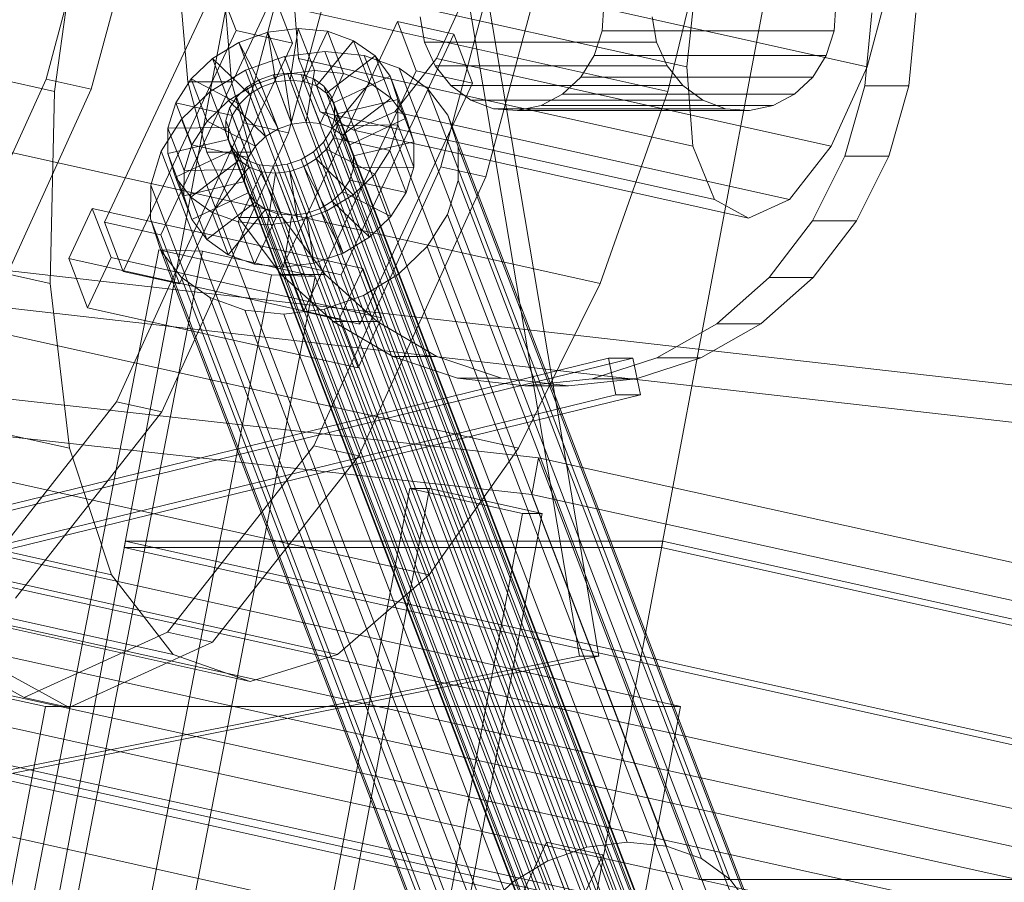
# Model space of a CAD drawing. Header units: millimetres. Extents: x -4738 to 65662, y -68080 to 6847.
# Tile 817 of 1056: x 18884 to 19042, y 2472 to 2610. Entities that reach past the tile are written whole.
import ezdxf

# ---------------------------------------------------------------- set-up
doc = ezdxf.new("R2010")
doc.units = ezdxf.units.MM
doc.layers.add('COTAS_P', color=1, linetype='Continuous', lineweight=0)
doc.layers.add('lateral_C10', color=7, linetype='Continuous', lineweight=0)
doc.dimstyles.new('R19_100', dxfattribs={"dimtxt": 250, "dimasz": 150, "dimexe": 150, "dimexo": 80, "dimgap": 100, "dimtad": 1, "dimtih": 1, "dimtoh": 1, "dimdsep": 46, "dimcen": 0.09, "dimadec": 0, "dimazin": 0, "dimtfac": 1, "dimtdec": 4, "dimtofl": 0, "dimtmove": 0, "dimatfit": 3, "dimfxl": 1, "dimtolj": 1, "dimtzin": 0, "dimarcsym": 0})

# ---------------------------------------------------------------- blocks, each defined once
blk = doc.blocks.new('DIM_R30_4')
at = {"layer": 'COTAS_P'}
for p, q in [((15248.37, 1279.09), (24311.82, 4109.09)), ((24311.82, 4109.09), (24155.23, 4107.34)), ((24311.82, 4109.09), (24182.05, 4021.43)), ((24580.07, 3250), (24311.82, 4109.09)), ((15248.37, 1279.09), (15378.14, 1366.76)), ((15248.37, 1279.09), (15404.97, 1280.85)), ((15516.62, 420), (15248.37, 1279.09))]:
    blk.add_line(p, q, dxfattribs=at)
blk.add_text('9495 P', height=250, rotation=17.3406, dxfattribs=at).set_placement((19750.29, 2789.55))

msp = doc.modelspace()

# ---------------------------------------------------------------- linework, layer by layer
at = {"layer": 'lateral_C10'}
for p, q in [((18939.322, 2728.87), (18900.938, 2525.093)), ((18986.903, 2525.093), (19025.287, 2728.87)), ((18938.886, 2714.219), (18973.767, 2507.667)), ((18976.892, 2507.667), (18942.012, 2714.219)), ((18889.801, 2598.027), (18456.932, 2694.256)), ((18987.934, 2598.027), (18555.065, 2694.256)), ((18889.09, 2567.31), (18456.221, 2663.539)), ((18977.073, 2567.31), (18544.205, 2663.539)), ((18902.542, 2652.642), (18888.451, 2600.004)), ((18895.666, 2598.4), (18909.757, 2651.038)), ((18934.105, 2645.626), (18920.014, 2592.988)), ((18927.229, 2591.384), (18941.32, 2644.022)), ((18965.669, 2638.609), (18951.578, 2585.971)), ((18892.194, 2540.933), (18459.325, 2637.162)), ((18964.032, 2540.933), (18531.163, 2637.162)), ((18958.792, 2584.367), (18972.883, 2637.005)), ((18894.279, 2630.991), (18889.801, 2598.027)), ((18987.934, 2598.027), (18995.874, 2630.991)), ((18898.902, 2520.693), (18466.033, 2616.922)), ((18949.699, 2520.693), (18516.831, 2616.922)), ((18992.573, 2616.957), (18990.938, 2601.961)), ((19019.819, 2601.961), (19023.833, 2616.957)), ((18915.814, 2615.625), (18897.773, 2577.11)), ((18918.824, 2607.755), (18915.814, 2615.625)), ((18928.805, 2603.281), (18927.811, 2615.994)), ((18990.938, 2601.961), (18927.811, 2615.994)), ((18956.692, 2615.994), (18950.909, 2603.281)), ((19019.819, 2601.961), (18956.692, 2615.994)), ((18967.236, 2539.411), (18309.922, 2612.281)), ((18993.04, 2471.958), (18356.812, 2612.281)), ((19043.837, 2471.958), (18407.609, 2612.281)), ((19094.635, 2471.958), (18458.406, 2612.281)), ((18505.296, 2612.281), (19145.65, 2539.411)), ((18906.787, 2575.105), (18924.828, 2613.62)), ((18924.828, 2613.62), (18927.838, 2605.751)), ((18911.086, 2599.561), (18910.084, 2611.273)), ((18917.118, 2611.273), (18918.12, 2599.561)), ((18977.67, 2611.902), (18977.398, 2607.735)), ((19014.519, 2607.735), (19014.791, 2611.902)), ((19020.542, 2610.613), (19019.422, 2598.914)), ((19026.455, 2598.914), (19027.576, 2610.613)), ((18944.658, 2609.21), (18926.617, 2570.694)), ((18947.668, 2601.34), (18944.658, 2609.21)), ((18944.658, 2609.21), (18953.672, 2607.205)), ((18948.997, 2605.883), (18948.267, 2609.984)), ((18985.388, 2609.984), (18986.118, 2605.883)), ((18900.783, 2569.24), (18918.824, 2607.755)), ((18927.838, 2605.751), (18918.824, 2607.755)), ((18919.253, 2605.871), (18923.934, 2607.505)), ((18923.934, 2607.505), (18928.778, 2608.109)), ((18923.934, 2607.505), (18925.186, 2599.554)), ((18926.515, 2600.76), (18923.934, 2607.505)), ((18928.778, 2608.109), (18927.481, 2599.84)), ((18931.359, 2601.364), (18928.778, 2608.109)), ((18928.778, 2608.109), (18933.454, 2607.643)), ((18933.454, 2607.643), (18929.696, 2599.619)), ((18936.035, 2600.898), (18933.454, 2607.643)), ((18933.454, 2607.643), (18937.644, 2606.138)), ((18977.398, 2607.735), (18976.142, 2603.788)), ((19014.519, 2607.735), (18977.398, 2607.735)), ((19013.263, 2603.788), (19014.519, 2607.735)), ((18308.823, 2606.401), (18966.137, 2533.531)), ((18355.713, 2606.401), (18991.941, 2466.078)), ((18406.51, 2606.401), (19042.738, 2466.078)), ((18457.308, 2606.401), (19093.536, 2466.078)), ((19144.551, 2533.531), (18504.197, 2606.401)), ((18915.052, 2603.319), (18919.253, 2605.871)), ((18919.253, 2605.871), (18922.969, 2598.78)), ((18921.833, 2599.126), (18919.253, 2605.871)), ((18937.644, 2606.138), (18931.68, 2598.906)), ((18935.631, 2568.69), (18953.672, 2607.205)), ((18940.224, 2599.392), (18937.644, 2606.138)), ((18937.644, 2606.138), (18941.061, 2603.696)), ((18950.678, 2602.127), (18948.997, 2605.883)), ((18986.118, 2605.883), (18948.997, 2605.883)), ((18953.672, 2607.205), (18956.682, 2599.335)), ((18986.118, 2605.883), (18987.799, 2602.127)), ((18908.756, 2507.97), (18475.888, 2604.199)), ((18935.051, 2507.97), (18502.183, 2604.199)), ((18927.838, 2605.751), (18909.797, 2567.235)), ((18926.574, 2603.6), (18933.049, 2604.408)), ((18933.049, 2604.408), (18939.3, 2603.785)), ((18981.432, 2477.934), (18933.049, 2604.408)), ((18419.384, 2603.869), (18888.325, 2499.62)), ((18989.92, 2499.62), (18520.979, 2603.869)), ((18911.619, 2600.023), (18915.052, 2603.319)), ((18915.052, 2603.319), (18920.979, 2597.571)), ((18917.632, 2596.574), (18915.052, 2603.319)), ((18920.315, 2601.416), (18926.574, 2603.6)), ((18974.957, 2477.126), (18926.574, 2603.6)), ((18932.275, 2594.786), (18928.805, 2603.281)), ((18991.932, 2589.247), (18928.805, 2603.281)), ((18941.061, 2603.696), (18933.299, 2597.749)), ((18939.3, 2603.785), (18944.901, 2601.772)), ((18987.683, 2477.31), (18939.3, 2603.785)), ((18943.641, 2596.951), (18941.061, 2603.696)), ((18941.061, 2603.696), (18943.473, 2600.484)), ((18950.909, 2603.281), (18944.238, 2594.786)), ((19014.036, 2589.247), (18950.909, 2603.281)), ((18976.142, 2603.788), (18973.988, 2600.327)), ((19013.263, 2603.788), (18976.142, 2603.788)), ((19011.11, 2600.327), (19013.263, 2603.788)), ((18914.699, 2598.004), (18920.315, 2601.416)), ((18968.698, 2474.941), (18920.315, 2601.416)), ((18931.359, 2601.364), (18926.515, 2600.76)), ((18929.628, 2562.825), (18947.668, 2601.34)), ((18930.061, 2593.095), (18931.359, 2601.364)), ((18936.035, 2600.898), (18931.359, 2601.364)), ((18944.901, 2601.772), (18949.469, 2598.508)), ((18993.284, 2475.298), (18944.901, 2601.772)), ((18956.682, 2599.335), (18947.668, 2601.34)), ((18953.197, 2598.972), (18950.678, 2602.127)), ((18987.799, 2602.127), (18950.678, 2602.127)), ((18987.799, 2602.127), (18990.318, 2598.972)), ((18990.938, 2601.961), (18991.932, 2589.247)), ((19014.036, 2589.247), (19019.819, 2601.961)), ((18921.086, 2503.63), (18488.218, 2599.859)), ((18888.451, 2600.004), (18868.153, 2555.38)), ((18895.666, 2598.4), (18888.451, 2600.004)), ((18909.187, 2596.207), (18911.619, 2600.023)), ((18914.172, 2588.287), (18911.086, 2599.561)), ((18918.12, 2599.561), (18911.086, 2599.561)), ((18911.619, 2600.023), (18919.353, 2596.009)), ((18914.199, 2593.277), (18911.619, 2600.023)), ((18918.12, 2599.561), (18921.206, 2588.287)), ((18920.549, 2598.695), (18922.539, 2599.904)), ((18926.515, 2600.76), (18921.833, 2599.126)), ((18922.539, 2599.904), (18924.756, 2600.678)), ((18978.663, 2453.194), (18922.539, 2599.904)), ((18925.186, 2599.554), (18922.969, 2598.78)), ((18924.756, 2600.678), (18927.051, 2600.964)), ((18980.881, 2453.968), (18924.756, 2600.678)), ((18927.481, 2599.84), (18925.186, 2599.554)), ((18925.186, 2599.554), (18927.767, 2592.808)), ((18927.767, 2592.808), (18926.515, 2600.76)), ((18927.051, 2600.964), (18929.266, 2600.743)), ((18983.175, 2454.254), (18927.051, 2600.964)), ((18927.481, 2599.84), (18930.061, 2593.095)), ((18929.696, 2599.619), (18927.481, 2599.84)), ((18929.266, 2600.743), (18931.25, 2600.03)), ((18985.39, 2454.033), (18929.266, 2600.743)), ((18929.696, 2599.619), (18932.276, 2592.874)), ((18931.68, 2598.906), (18929.696, 2599.619)), ((18931.25, 2600.03), (18932.869, 2598.874)), ((18987.375, 2453.32), (18931.25, 2600.03)), ((18932.276, 2592.874), (18936.035, 2600.898)), ((18943.473, 2600.484), (18934.442, 2596.228)), ((18940.224, 2599.392), (18936.035, 2600.898)), ((18946.053, 2593.739), (18943.473, 2600.484)), ((18943.473, 2600.484), (18944.716, 2596.722)), ((18973.988, 2600.327), (18971.084, 2597.591)), ((19011.11, 2600.327), (18973.988, 2600.327)), ((19008.205, 2597.591), (19011.11, 2600.327)), ((18875.368, 2553.776), (18895.666, 2598.4)), ((18889.801, 2598.027), (18889.09, 2567.31)), ((18910.11, 2593.597), (18914.699, 2598.004)), ((18963.082, 2471.53), (18914.699, 2598.004)), ((18921.833, 2599.126), (18917.632, 2596.574)), ((18918.923, 2597.134), (18920.549, 2598.695)), ((18976.673, 2451.985), (18920.549, 2598.695)), ((18922.969, 2598.78), (18920.979, 2597.571)), ((18925.549, 2592.035), (18921.833, 2599.126)), ((18922.969, 2598.78), (18925.549, 2592.035)), ((18931.68, 2598.906), (18934.261, 2592.161)), ((18933.299, 2597.749), (18931.68, 2598.906)), ((18932.869, 2598.874), (18934.011, 2597.352)), ((18988.993, 2452.163), (18932.869, 2598.874)), ((18934.261, 2592.161), (18940.224, 2599.392)), ((18956.682, 2599.335), (18938.642, 2560.82)), ((18943.641, 2596.951), (18940.224, 2599.392)), ((18949.469, 2598.508), (18952.694, 2594.215)), ((18997.852, 2472.034), (18949.469, 2598.508)), ((18956.382, 2596.632), (18953.197, 2598.972)), ((18990.318, 2598.972), (18953.197, 2598.972)), ((18977.073, 2567.31), (18987.934, 2598.027)), ((18990.318, 2598.972), (18993.503, 2596.632)), ((19019.422, 2598.914), (19016.222, 2587.678)), ((19026.455, 2598.914), (19019.422, 2598.914)), ((19023.256, 2587.678), (19026.455, 2598.914)), ((18917.632, 2596.574), (18914.199, 2593.277)), ((18923.559, 2590.826), (18917.632, 2596.574)), ((18917.771, 2595.326), (18918.923, 2597.134)), ((18975.047, 2450.423), (18918.923, 2597.134)), ((18920.979, 2597.571), (18919.353, 2596.009)), ((18920.979, 2597.571), (18923.559, 2590.826)), ((18933.299, 2597.749), (18935.879, 2591.004)), ((18934.442, 2596.228), (18933.299, 2597.749)), ((18934.011, 2597.352), (18934.6, 2595.57)), ((18990.136, 2450.642), (18934.011, 2597.352)), ((18944.716, 2596.722), (18935.03, 2594.446)), ((18935.879, 2591.004), (18943.641, 2596.951)), ((18946.053, 2593.739), (18943.641, 2596.951)), ((18944.716, 2596.722), (18944.704, 2592.664)), ((18947.296, 2589.976), (18944.716, 2596.722)), ((18960.016, 2595.268), (18956.382, 2596.632)), ((18993.503, 2596.632), (18956.382, 2596.632)), ((18971.084, 2597.591), (18967.626, 2595.764)), ((19008.205, 2597.591), (18971.084, 2597.591)), ((18993.503, 2596.632), (18997.137, 2595.268)), ((19004.747, 2595.764), (19008.205, 2597.591)), ((18907.922, 2592.131), (18909.187, 2596.207)), ((18918.201, 2594.202), (18909.187, 2596.207)), ((18909.187, 2596.207), (18911.767, 2589.461)), ((18917.172, 2593.396), (18917.771, 2595.326)), ((18917.771, 2595.326), (18973.895, 2448.616)), ((18919.353, 2596.009), (18918.201, 2594.202)), ((18919.353, 2596.009), (18921.933, 2589.264)), ((18937.695, 2591.803), (18932.275, 2594.786)), ((18995.402, 2580.752), (18932.275, 2594.786)), ((18934.442, 2596.228), (18937.022, 2589.483)), ((18935.03, 2594.446), (18934.442, 2596.228)), ((18934.6, 2595.57), (18934.595, 2593.648)), ((18990.724, 2448.86), (18934.6, 2595.57)), ((18944.238, 2594.786), (18937.695, 2591.803)), ((19007.365, 2580.752), (18944.238, 2594.786)), ((18963.851, 2594.972), (18960.016, 2595.268)), ((18997.137, 2595.268), (18960.016, 2595.268)), ((18967.626, 2595.764), (18963.851, 2594.972)), ((19000.972, 2594.972), (18963.851, 2594.972)), ((19004.747, 2595.764), (18967.626, 2595.764)), ((18997.137, 2595.268), (19000.972, 2594.972)), ((19000.972, 2594.972), (19004.747, 2595.764)), ((18906.859, 2588.496), (18910.11, 2593.597)), ((18958.493, 2467.123), (18910.11, 2593.597)), ((18914.199, 2593.277), (18911.767, 2589.461)), ((18921.933, 2589.264), (18914.199, 2593.277)), ((18917.166, 2591.474), (18917.172, 2593.396)), ((18973.296, 2446.685), (18917.172, 2593.396)), ((18918.201, 2594.202), (18917.602, 2592.271)), ((18920.781, 2587.457), (18918.201, 2594.202)), ((18934.595, 2593.648), (18933.996, 2591.717)), ((18990.719, 2446.938), (18934.595, 2593.648)), ((18935.025, 2592.524), (18935.03, 2594.446)), ((18935.03, 2594.446), (18937.611, 2587.7)), ((18937.022, 2589.483), (18946.053, 2593.739)), ((18947.296, 2589.976), (18946.053, 2593.739)), ((18952.694, 2594.215), (18954.355, 2589.184)), ((19001.077, 2467.74), (18952.694, 2594.215)), ((18920.014, 2592.988), (18899.716, 2548.363)), ((18907.911, 2588.074), (18907.922, 2592.131)), ((18907.922, 2592.131), (18917.602, 2592.271)), ((18910.503, 2585.386), (18907.922, 2592.131)), ((18917.602, 2592.271), (18917.596, 2590.349)), ((18917.602, 2592.271), (18920.182, 2585.526)), ((18927.229, 2591.384), (18920.014, 2592.988)), ((18923.559, 2590.826), (18925.549, 2592.035)), ((18925.549, 2592.035), (18927.767, 2592.808)), ((18927.767, 2592.808), (18930.061, 2593.095)), ((18930.061, 2593.095), (18932.276, 2592.874)), ((18932.276, 2592.874), (18934.261, 2592.161)), ((18933.996, 2591.717), (18932.844, 2589.91)), ((18990.12, 2445.007), (18933.996, 2591.717)), ((18934.261, 2592.161), (18935.879, 2591.004)), ((18934.426, 2590.593), (18935.025, 2592.524)), ((18944.704, 2592.664), (18935.025, 2592.524)), ((18935.025, 2592.524), (18937.605, 2585.779)), ((19000.822, 2577.769), (18937.695, 2591.803)), ((18944.704, 2592.664), (18943.44, 2588.588)), ((18947.285, 2585.919), (18944.704, 2592.664)), ((18906.931, 2546.759), (18927.229, 2591.384)), ((18907.911, 2588.074), (18917.596, 2590.349)), ((18917.755, 2589.691), (18917.166, 2591.474)), ((18973.291, 2444.763), (18917.166, 2591.474)), ((18917.596, 2590.349), (18918.185, 2588.567)), ((18917.596, 2590.349), (18920.177, 2583.604)), ((18921.933, 2589.264), (18923.559, 2590.826)), ((18933.274, 2588.786), (18934.426, 2590.593)), ((18943.44, 2588.588), (18934.426, 2590.593)), ((18934.426, 2590.593), (18937.006, 2583.848)), ((18935.879, 2591.004), (18937.022, 2589.483)), ((18905.168, 2583.047), (18906.859, 2588.496)), ((18906.859, 2588.496), (18955.242, 2462.021)), ((18909.154, 2584.311), (18918.185, 2588.567)), ((18911.767, 2589.461), (18910.503, 2585.386)), ((18911.767, 2589.461), (18920.781, 2587.457)), ((18918.897, 2588.17), (18917.755, 2589.691)), ((18973.879, 2442.981), (18917.755, 2589.691)), ((18918.185, 2588.567), (18919.328, 2587.046)), ((18918.185, 2588.567), (18920.765, 2581.822)), ((18920.781, 2587.457), (18921.933, 2589.264)), ((18932.844, 2589.91), (18931.217, 2588.348)), ((18931.648, 2587.224), (18933.274, 2588.786)), ((18988.968, 2443.199), (18932.844, 2589.91)), ((18941.008, 2584.772), (18933.274, 2588.786)), ((18933.274, 2588.786), (18935.854, 2582.04)), ((18937.022, 2589.483), (18937.611, 2587.7)), ((18937.611, 2587.7), (18947.296, 2589.976)), ((18943.44, 2588.588), (18941.008, 2584.772)), ((18946.02, 2581.843), (18943.44, 2588.588)), ((18947.285, 2585.919), (18947.296, 2589.976)), ((18954.355, 2589.184), (18954.34, 2583.76)), ((19002.738, 2462.71), (18954.355, 2589.184)), ((18991.932, 2589.247), (18995.402, 2580.752)), ((19007.365, 2580.752), (19014.036, 2589.247)), ((18909.154, 2584.311), (18907.911, 2588.074)), ((18910.491, 2581.328), (18907.911, 2588.074)), ((18911.566, 2581.099), (18919.328, 2587.046)), ((18919.223, 2577.883), (18914.172, 2588.287)), ((18921.206, 2588.287), (18914.172, 2588.287)), ((18920.516, 2587.013), (18918.897, 2588.17)), ((18975.022, 2441.459), (18918.897, 2588.17)), ((18919.328, 2587.046), (18920.946, 2585.889)), ((18919.328, 2587.046), (18921.908, 2580.3)), ((18920.182, 2585.526), (18920.781, 2587.457)), ((18922.501, 2586.3), (18920.516, 2587.013)), ((18976.64, 2440.303), (18920.516, 2587.013)), ((18921.206, 2588.287), (18926.257, 2577.883)), ((18929.228, 2587.14), (18927.01, 2586.366)), ((18931.217, 2588.348), (18929.228, 2587.14)), ((18985.352, 2440.429), (18929.228, 2587.14)), ((18929.658, 2586.015), (18931.648, 2587.224)), ((18987.342, 2441.638), (18931.217, 2588.348)), ((18937.575, 2581.476), (18931.648, 2587.224)), ((18931.648, 2587.224), (18934.228, 2580.479)), ((18937.611, 2587.7), (18937.605, 2585.779)), ((19016.222, 2587.678), (19011.066, 2577.335)), ((19023.256, 2587.678), (19016.222, 2587.678)), ((19018.099, 2577.335), (19023.256, 2587.678)), ((18910.503, 2585.386), (18910.491, 2581.328)), ((18920.182, 2585.526), (18910.503, 2585.386)), ((18914.983, 2578.657), (18920.946, 2585.889)), ((18920.177, 2583.604), (18920.182, 2585.526)), ((18920.946, 2585.889), (18922.931, 2585.176)), ((18920.946, 2585.889), (18923.527, 2579.144)), ((18924.715, 2586.079), (18922.501, 2586.3)), ((18978.625, 2439.59), (18922.501, 2586.3)), ((18927.01, 2586.366), (18924.715, 2586.079)), ((18980.84, 2439.369), (18924.715, 2586.079)), ((18983.134, 2439.655), (18927.01, 2586.366)), ((18927.44, 2585.241), (18929.658, 2586.015)), ((18933.374, 2578.924), (18929.658, 2586.015)), ((18929.658, 2586.015), (18932.238, 2579.27)), ((18951.578, 2585.971), (18931.28, 2541.347)), ((18937.605, 2585.779), (18937.006, 2583.848)), ((18937.605, 2585.779), (18947.285, 2585.919)), ((18946.02, 2581.843), (18947.285, 2585.919)), ((18958.792, 2584.367), (18951.578, 2585.971)), ((18911.566, 2581.099), (18909.154, 2584.311)), ((18911.734, 2577.565), (18909.154, 2584.311)), ((18919.172, 2577.152), (18922.931, 2585.176)), ((18922.931, 2585.176), (18925.146, 2584.955)), ((18922.931, 2585.176), (18925.511, 2578.431)), ((18923.848, 2576.686), (18925.146, 2584.955)), ((18925.146, 2584.955), (18927.44, 2585.241)), ((18925.146, 2584.955), (18927.726, 2578.21)), ((18928.692, 2577.29), (18927.44, 2585.241)), ((18927.44, 2585.241), (18930.02, 2578.496)), ((18937.006, 2583.848), (18935.854, 2582.04)), ((18937.006, 2583.848), (18946.02, 2581.843)), ((18941.008, 2584.772), (18937.575, 2581.476)), ((18938.494, 2539.743), (18958.792, 2584.367)), ((18943.588, 2578.027), (18941.008, 2584.772)), ((18954.34, 2583.76), (18952.649, 2578.312)), ((19002.723, 2457.286), (18954.34, 2583.76)), ((18905.153, 2577.623), (18905.168, 2583.047)), ((18953.551, 2456.573), (18905.168, 2583.047)), ((18920.177, 2583.604), (18910.491, 2581.328)), ((18920.765, 2581.822), (18920.177, 2583.604)), ((18910.491, 2581.328), (18911.734, 2577.565)), ((18914.983, 2578.657), (18911.566, 2581.099)), ((18914.146, 2574.354), (18911.566, 2581.099)), ((18920.765, 2581.822), (18911.734, 2577.565)), ((18921.908, 2580.3), (18920.765, 2581.822)), ((18937.575, 2581.476), (18933.374, 2578.924)), ((18935.854, 2582.04), (18934.228, 2580.479)), ((18935.854, 2582.04), (18943.588, 2578.027)), ((18940.155, 2574.731), (18937.575, 2581.476)), ((18943.588, 2578.027), (18946.02, 2581.843)), ((18995.402, 2580.752), (19000.822, 2577.769)), ((19000.822, 2577.769), (19007.365, 2580.752)), ((18895.82, 2579.316), (18892.062, 2571.292)), ((18898.831, 2571.446), (18895.82, 2579.316)), ((18895.82, 2579.316), (18939.087, 2569.693)), ((18921.908, 2580.3), (18914.146, 2574.354)), ((18923.527, 2579.144), (18917.563, 2571.912)), ((18923.527, 2579.144), (18921.908, 2580.3)), ((18925.511, 2578.431), (18923.527, 2579.144)), ((18932.238, 2579.27), (18930.02, 2578.496)), ((18934.228, 2580.479), (18932.238, 2579.27)), ((18932.238, 2579.27), (18935.954, 2572.179)), ((18934.228, 2580.479), (18940.155, 2574.731)), ((18906.814, 2572.593), (18905.153, 2577.623)), ((18953.536, 2451.149), (18905.153, 2577.623)), ((18911.734, 2577.565), (18914.146, 2574.354)), ((18919.172, 2577.152), (18914.983, 2578.657)), ((18917.563, 2571.912), (18914.983, 2578.657)), ((18926.046, 2568.75), (18919.223, 2577.883)), ((18926.257, 2577.883), (18919.223, 2577.883)), ((18925.511, 2578.431), (18921.753, 2570.407)), ((18927.726, 2578.21), (18925.511, 2578.431)), ((18926.257, 2577.883), (18933.079, 2568.75)), ((18927.726, 2578.21), (18926.428, 2569.94)), ((18930.02, 2578.496), (18927.726, 2578.21)), ((18933.374, 2578.924), (18928.692, 2577.29)), ((18930.02, 2578.496), (18931.272, 2570.545)), ((18935.954, 2572.179), (18933.374, 2578.924)), ((18940.155, 2574.731), (18943.588, 2578.027)), ((18952.649, 2578.312), (18949.398, 2573.21)), ((19001.032, 2451.837), (18952.649, 2578.312)), ((18906.787, 2575.105), (18897.773, 2577.11)), ((18897.773, 2577.11), (18900.783, 2569.24)), ((18923.848, 2576.686), (18919.172, 2577.152)), ((18921.753, 2570.407), (18919.172, 2577.152)), ((18928.692, 2577.29), (18923.848, 2576.686)), ((18926.428, 2569.94), (18923.848, 2576.686)), ((18931.272, 2570.545), (18928.692, 2577.29)), ((19011.066, 2577.335), (19004.151, 2568.284)), ((19018.099, 2577.335), (19011.066, 2577.335)), ((19011.185, 2568.284), (19018.099, 2577.335)), ((18909.797, 2567.235), (18906.787, 2575.105)), ((18914.146, 2574.354), (18917.563, 2571.912)), ((18935.954, 2572.179), (18940.155, 2574.731)), ((19187.72, 2421.226), (18502.345, 2573.589)), ((18906.448, 2572.699), (18867.934, 2374.199)), ((18906.448, 2572.699), (18924.484, 2568.69)), ((18913.434, 2572.45), (18906.448, 2572.699)), ((18949.398, 2573.21), (18944.808, 2568.803)), ((18997.781, 2446.736), (18949.398, 2573.21)), ((18874.92, 2373.949), (18913.434, 2572.45)), ((18935.328, 2561.669), (18892.062, 2571.292)), ((18892.062, 2571.292), (18895.072, 2563.422)), ((18895.072, 2563.422), (18898.831, 2571.446)), ((18942.097, 2561.824), (18898.831, 2571.446)), ((18910.039, 2568.299), (18906.814, 2572.593)), ((18955.197, 2446.118), (18906.814, 2572.593)), ((18931.47, 2568.44), (18913.434, 2572.45)), ((18917.563, 2571.912), (18921.753, 2570.407)), ((18931.272, 2570.545), (18935.954, 2572.179)), ((18514.52, 2569.579), (18983.461, 2465.331)), ((18921.753, 2570.407), (18926.428, 2569.94)), ((18926.428, 2569.94), (18931.272, 2570.545)), ((18935.631, 2568.69), (18926.617, 2570.694)), ((18926.617, 2570.694), (18929.628, 2562.825)), ((18935.328, 2561.669), (18939.087, 2569.693)), ((18939.087, 2569.693), (18942.097, 2561.824)), ((18885.97, 2370.189), (18924.484, 2568.69)), ((18892.956, 2369.939), (18931.47, 2568.44)), ((18900.783, 2569.24), (18909.797, 2567.235)), ((18914.607, 2565.035), (18910.039, 2568.299)), ((18958.422, 2441.825), (18910.039, 2568.299)), ((18924.484, 2568.69), (18931.47, 2568.44)), ((18934.377, 2561.239), (18926.046, 2568.75)), ((18933.079, 2568.75), (18926.046, 2568.75)), ((18933.079, 2568.75), (18941.411, 2561.239)), ((18938.642, 2560.82), (18935.631, 2568.69)), ((18944.808, 2568.803), (18939.193, 2565.392)), ((18993.191, 2442.329), (18944.808, 2568.803)), ((19004.151, 2568.284), (18995.745, 2560.872)), ((19002.778, 2560.872), (19011.185, 2568.284)), ((19011.185, 2568.284), (19004.151, 2568.284)), ((18889.09, 2567.31), (18892.194, 2540.933)), ((18964.032, 2540.933), (18977.073, 2567.31)), ((18920.207, 2563.023), (18914.607, 2565.035)), ((18962.99, 2438.561), (18914.607, 2565.035)), ((18939.193, 2565.392), (18932.934, 2563.207)), ((18987.576, 2438.917), (18939.193, 2565.392)), ((18500.5, 2563.792), (19185.875, 2411.429)), ((18895.072, 2563.422), (18938.339, 2553.8)), ((18926.458, 2562.399), (18920.207, 2563.023)), ((18968.59, 2436.548), (18920.207, 2563.023)), ((18932.934, 2563.207), (18926.458, 2562.399)), ((18974.841, 2435.925), (18926.458, 2562.399)), ((18929.628, 2562.825), (18938.642, 2560.82)), ((18981.317, 2436.733), (18932.934, 2563.207)), ((18938.339, 2553.8), (18935.328, 2561.669)), ((18942.097, 2561.824), (18938.339, 2553.8)), ((18943.898, 2555.637), (18934.377, 2561.239)), ((18941.411, 2561.239), (18934.377, 2561.239)), ((18941.411, 2561.239), (18950.931, 2555.637)), ((18995.745, 2560.872), (18986.168, 2555.385)), ((18993.202, 2555.385), (19002.778, 2560.872)), ((19002.778, 2560.872), (18995.745, 2560.872)), ((18954.241, 2552.161), (18943.898, 2555.637)), ((18950.931, 2555.637), (18943.898, 2555.637)), ((18950.931, 2555.637), (18961.274, 2552.161)), ((18986.168, 2555.385), (18975.79, 2552.032)), ((18982.824, 2552.032), (18993.202, 2555.385)), ((18993.202, 2555.385), (18986.168, 2555.385)), ((18078.593, 2335.366), (18978.395, 2555.334)), ((18982.303, 2555.334), (18082.501, 2335.366)), ((18978.395, 2555.334), (18979.608, 2549.48)), ((18982.303, 2555.334), (18978.395, 2555.334)), ((18983.515, 2549.48), (18982.303, 2555.334)), ((18965.01, 2550.944), (18954.241, 2552.161)), ((18961.274, 2552.161), (18954.241, 2552.161)), ((18961.274, 2552.161), (18972.043, 2550.944)), ((18975.79, 2552.032), (18965.01, 2550.944)), ((18972.043, 2550.944), (18965.01, 2550.944)), ((18972.043, 2550.944), (18982.824, 2552.032)), ((18982.824, 2552.032), (18975.79, 2552.032)), ((18979.608, 2549.48), (18079.806, 2329.513)), ((18983.515, 2549.48), (18083.713, 2329.513)), ((18979.608, 2549.48), (18983.515, 2549.48)), ((18899.716, 2548.363), (18876.302, 2518.546)), ((18906.931, 2546.759), (18899.716, 2548.363)), ((18883.516, 2516.942), (18906.931, 2546.759)), ((18931.28, 2541.347), (18907.865, 2511.53)), ((18938.494, 2539.743), (18931.28, 2541.347)), ((18892.194, 2540.933), (18898.902, 2520.693)), ((18915.08, 2509.926), (18938.494, 2539.743)), ((18949.699, 2520.693), (18964.032, 2540.933)), ((18967.236, 2539.411), (18966.137, 2533.531)), ((19373.178, 2449.878), (18967.236, 2539.411)), ((18967.236, 2539.411), (18993.04, 2471.958)), ((18946.626, 2534.504), (18930.017, 2446.331)), ((18933.143, 2446.331), (18949.752, 2534.504)), ((18949.752, 2534.504), (18946.626, 2534.504)), ((18946.626, 2534.504), (18964.662, 2530.494)), ((18967.788, 2530.494), (18949.752, 2534.504)), ((18991.941, 2466.078), (18966.137, 2533.531)), ((18966.137, 2533.531), (19372.079, 2443.998)), ((18948.053, 2442.321), (18964.662, 2530.494)), ((18967.788, 2530.494), (18951.179, 2442.321)), ((18964.662, 2530.494), (18967.788, 2530.494)), ((18901.123, 2526.072), (18889.681, 2465.331)), ((18987.088, 2526.072), (18901.123, 2526.072)), ((18901.123, 2526.072), (19081.485, 2485.977)), ((18975.646, 2465.331), (18987.088, 2526.072)), ((19167.449, 2485.977), (18987.088, 2526.072)), ((19081.3, 2484.997), (18900.938, 2525.093)), ((18900.938, 2525.093), (18986.903, 2525.093)), ((18986.903, 2525.093), (19167.265, 2484.997)), ((18898.902, 2520.693), (18908.756, 2507.97)), ((18935.051, 2507.97), (18949.699, 2520.693)), ((18884.898, 2501.059), (18865.876, 2511.53)), ((18907.865, 2511.53), (18884.898, 2501.059)), ((18915.08, 2509.926), (18907.865, 2511.53)), ((18873.091, 2509.926), (18892.113, 2499.455)), ((18892.113, 2499.455), (18915.08, 2509.926)), ((18973.767, 2507.667), (18065.882, 2326.724)), ((18976.892, 2507.667), (18069.007, 2326.724)), ((18908.756, 2507.97), (18921.086, 2503.63)), ((18921.086, 2503.63), (18935.051, 2507.97)), ((18973.767, 2507.667), (18976.892, 2507.667)), ((18892.113, 2499.455), (18884.898, 2501.059)), ((18881.866, 2465.331), (18888.325, 2499.62)), ((18888.325, 2499.62), (18989.92, 2499.62)), ((18989.92, 2499.62), (18983.461, 2465.331)), ((18968.497, 2477.908), (18950.457, 2439.393)), ((18971.508, 2470.039), (18968.497, 2477.908)), ((18968.497, 2477.908), (18977.511, 2475.903)), ((18974.957, 2477.126), (18968.698, 2474.941)), ((18981.432, 2477.934), (18974.957, 2477.126)), ((18987.683, 2477.31), (18981.432, 2477.934)), ((18993.284, 2475.298), (18987.683, 2477.31)), ((18959.471, 2437.388), (18977.511, 2475.903)), ((18977.511, 2475.903), (18980.522, 2468.034)), ((18997.852, 2472.034), (18993.284, 2475.298)), ((18968.698, 2474.941), (18963.082, 2471.53)), ((19398.983, 2382.425), (18993.04, 2471.958)), ((18993.04, 2471.958), (19043.837, 2471.958)), ((19001.077, 2467.74), (18997.852, 2472.034)), ((18963.082, 2471.53), (18958.493, 2467.123))]:
    msp.add_line(p, q, dxfattribs=at)

# ---------------------------------------------------------------- dimensions: what is measured, and where the dimension line sits
at = {"layer": 'COTAS_P'}
dim = msp.add_aligned_dim(p1=(15516.618, 420), p2=(24580.067, 3250), distance=900, text='<> P', dimstyle='R19_100', dxfattribs=at)
dim.commit()
dim.dimension.update_dxf_attribs({"geometry": 'DIM_R30_4', "text_midpoint": (19780.096, 2694.095)})

doc.saveas('drawing.dxf')
